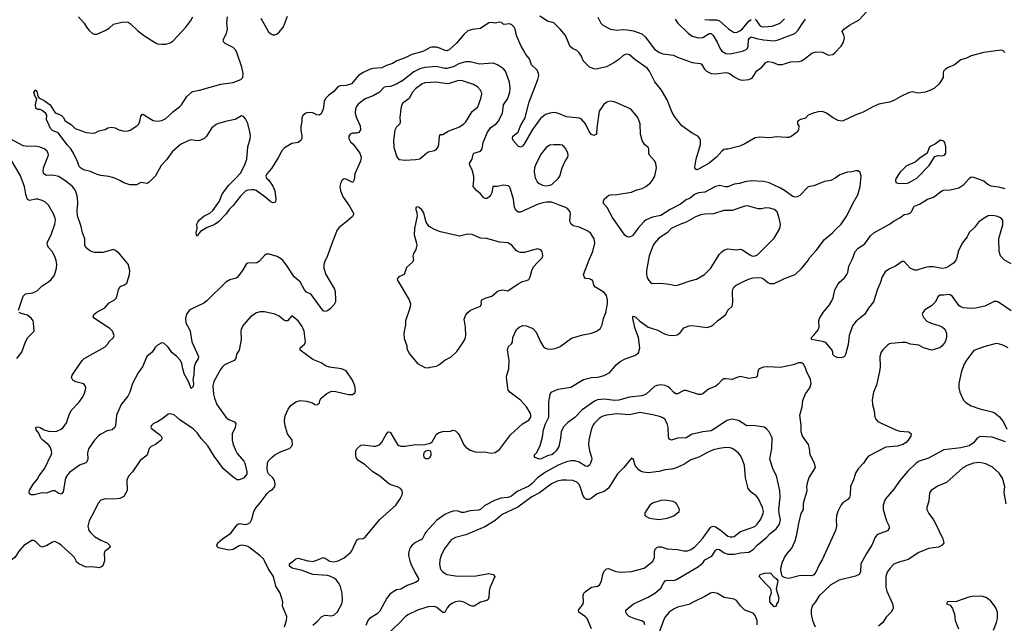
# Model space of a CAD drawing. Header units: inches. Extents: x 1834610 to 2027685, y 642842 to 774116.
# Tile 444 of 632: x 1936136 to 1945525, y 729404 to 735162. Entities that reach past the tile are written whole.
import ezdxf

# ---------------------------------------------------------------- set-up
doc = ezdxf.new("R2010")
doc.units = ezdxf.units.IN
doc.header["$MEASUREMENT"] = 0
for name, color, linetype in [('B9732', 7, 'Continuous'), ('B9733', 7, 'Continuous'), ('B9742', 7, 'Continuous'), ('B9743', 7, 'Continuous')]:
    doc.layers.add(name, color=color, linetype=linetype)

msp = doc.modelspace()

# ---------------------------------------------------------------- linework, layer by layer
at = {"layer": 'B9732', "color": 5}
for points, elevation in [([(1936943.4, 730000), (1936942.4, 729990), (1936928.2, 729951.8), (1936916.5, 729943.5), (1936890, 729934), (1936830, 729942), (1936770, 729939.6), (1936699.5, 729970), (1936678, 729990), (1936672.8, 730000)], 480), ([(1938661.6, 729370), (1938680.7, 729430), (1938682, 729470), (1938646.6, 729550), (1938642.7, 729570), (1938645.2, 729610), (1938619.5, 729690), (1938578.5, 729758.5), (1938554.5, 729850), (1938506.1, 729926.1), (1938469.3, 730000)], 480), ([(1938930, 729387.3), (1938976, 729424), (1939016.9, 729470), (1939050, 729482.2), (1939110, 729476.2), (1939130, 729480.2), (1939167.5, 729512.5), (1939206.6, 729590), (1939214, 729626), (1939210.6, 729690.6), (1939194.1, 729754.1), (1939181.4, 729781.4), (1939155.8, 729815.8), (1939133, 729833), (1939092.8, 729852.8), (1939070, 729859.4), (1938930, 729870.7), (1938830, 729908.6), (1938746, 729926), (1938734, 729930), (1938709.2, 729950), (1938709.2, 729970), (1938747.7, 730000)], 460), ([(1938883.7, 730000), (1938890, 729998.4), (1938930, 729994.4), (1938951.3, 730000)], 460), ([(1939087.1, 730000), (1939090, 729998), (1939130, 729989.1), (1939170, 729998.3), (1939173.5, 730000)], 460), ([(1939857.3, 730000), (1939865.5, 729970), (1939905.8, 729885.8), (1939939.1, 729830), (1939936.3, 729810), (1939910, 729791.8), (1939830, 729763.5), (1939771, 729730), (1939730, 729724.5), (1939670, 729683.6), (1939635.8, 729644.2), (1939570, 729518.7), (1939544.8, 729495.2), (1939470.4, 729450), (1939455.3, 729430), (1939436, 729384)], 460), ([(1940000, 729550.4), (1939930, 729529.8), (1939836.1, 729483.9), (1939810, 729466.6), (1939754.2, 729405.8), (1939650, 729306.6)], 480)]:
    msp.add_lwpolyline(points, dxfattribs=dict(at, elevation=elevation))
at = {"layer": 'B9733', "color": 5}
for points, elevation in [([(1940000, 734869.1), (1939981, 734859), (1939876.4, 734830), (1939810, 734799.3), (1939730.6, 734770), (1939690, 734744.4), (1939634.6, 734725.4), (1939590, 734703.9), (1939503.7, 734696.3), (1939470, 734688.3), (1939410, 734659.7), (1939365.5, 734630), (1939300.7, 734550), (1939250, 734535.4), (1939190.3, 734529.7), (1939170, 734520.7), (1939130, 734478.4), (1939080.8, 734439.2), (1939052.7, 734410), (1939039.3, 734380.7), (1939028.1, 734308.1), (1939010, 734263.7), (1938990, 734251.8), (1938970, 734254), (1938930, 734273.6), (1938890, 734278), (1938862.8, 734270), (1938837.3, 734250), (1938826, 734230), (1938826, 734190), (1938816.9, 734143.1), (1938816, 734110), (1938826, 734050), (1938826, 734030), (1938818, 734010), (1938790, 733989), (1938730, 733981.2), (1938660.2, 733939.8), (1938635.3, 733910), (1938604.9, 733850), (1938537.7, 733742.3), (1938493.4, 733690), (1938484, 733670), (1938490.5, 733650.5), (1938510, 733630.8), (1938550, 733574.8), (1938568.4, 733530), (1938577.3, 733450), (1938575.3, 733424.7), (1938570, 733418), (1938550, 733415.1), (1938530, 733424.7), (1938473.1, 733473.1), (1938390, 733532.6), (1938370, 733539.3), (1938350, 733538.9), (1938310, 733535.3), (1938291.2, 733528.8), (1938241.7, 733478.3), (1938171.7, 733390), (1938132.6, 733350), (1938106, 733310), (1938030, 733232.8), (1937990, 733203.5), (1937922, 733178), (1937859.1, 733140.9), (1937839.8, 733120.2), (1937830, 733098), (1937822, 733110), (1937819, 733130), (1937827.3, 733170), (1937826.3, 733210), (1937834.5, 733230), (1937850, 733252.2), (1937890, 733288), (1937950, 733317.1), (1937978, 733342), (1938040.4, 733430), (1938063.2, 733490), (1938088, 733530), (1938130, 733584), (1938194.6, 733645.4), (1938240.6, 733699.4), (1938283.6, 733776.4), (1938300.3, 733830), (1938309.8, 733950), (1938334.1, 734025.9), (1938335.3, 734050), (1938330.6, 734090.6), (1938310, 734173.2), (1938290, 734216), (1938270, 734238), (1938250, 734243.7), (1938190.1, 734209.9), (1938110, 734194.1), (1938030, 734171.8), (1938010, 734162.3), (1937969.2, 734130), (1937917.8, 734050), (1937890, 734025.6), (1937850, 734009.8), (1937830, 734007.4), (1937770, 734015.5), (1937750, 734009.8), (1937670, 733969.9), (1937590, 733901.4), (1937535.5, 733824.5), (1937485, 733770), (1937430, 733671.3), (1937370, 733611.8), (1937350, 733600.7), (1937290, 733609.2), (1937250, 733586.6), (1937187.2, 733587.2), (1937130, 733605.2), (1937089.4, 733629.4), (1937032.1, 733652.1), (1936986, 733666), (1936910, 733676.5), (1936874, 733686), (1936810, 733714), (1936745.2, 733730), (1936714, 733750), (1936702.7, 733762.7), (1936686.6, 733810), (1936649.6, 733890), (1936624.5, 733930), (1936590, 733963.7), (1936501.7, 734081.7), (1936450, 734103.9), (1936430, 734125.1), (1936390, 734209), (1936393.2, 734250), (1936386.3, 734266.3), (1936350, 734297.2), (1936330, 734306), (1936306.6, 734306.6), (1936290, 734318), (1936286.6, 734350), (1936298, 734410), (1936284, 734430), (1936270, 734472), (1936290, 734491.3), (1936301, 734470), (1936304.7, 734444.7), (1936316.9, 734416.9), (1936370.5, 734390.5), (1936424.7, 734350), (1936473.7, 734273.7), (1936530, 734250.4), (1936550, 734230.5), (1936570, 734197.3), (1936630, 734159.5), (1936665.3, 734125.2), (1936770, 734086), (1936830, 734079.3), (1936856.2, 734083.8), (1936890, 734100.7), (1936950, 734115.5), (1936975.3, 734130), (1937010, 734136.4), (1937044.7, 734130), (1937075.6, 734115.6), (1937130, 734099.5), (1937170, 734101.7), (1937190, 734108.9), (1937251.5, 734148.5), (1937270.8, 734169.2), (1937281.1, 734190), (1937290, 734242), (1937302, 734258), (1937310, 734261), (1937410, 734201.7), (1937450, 734193.6), (1937490, 734199.2), (1937530, 734219.1), (1937565.7, 734250), (1937595.9, 734284.1), (1937660.4, 734330), (1937678.4, 734350), (1937729.3, 734430.7), (1937782.3, 734477.7), (1937850, 734488.9), (1938052.3, 734547.7), (1938170, 734562.7), (1938244.5, 734590), (1938263.5, 734610), (1938267.2, 734650), (1938253.1, 734710), (1938207.2, 734850), (1938190, 734878), (1938170, 734896.3), (1938095.6, 734935.6), (1938079.5, 734950), (1938078, 734958), (1938076.2, 734970), (1938108.4, 735030), (1938116.4, 735070), (1938110.8, 735130), (1938118.8, 735190)], 440), ([(1936696.3, 735190), (1936750.6, 735130), (1936773.4, 735090), (1936798.3, 735058.3), (1936830, 735030.7), (1936850, 735024), (1936870, 735024.9), (1936950, 735058), (1936990, 735082.4), (1937030, 735118), (1937110, 735137.1), (1937150, 735140.4), (1937170, 735137.6), (1937190, 735126.4), (1937258, 735058), (1937315.1, 735015.1), (1937430, 734940.5), (1937450, 734933), (1937490, 734927.7), (1937530, 734927.3), (1937570, 734940.7), (1937599.7, 734960.3), (1937719.7, 735090), (1937767, 735153), (1937788.2, 735190)], 460), ([(1938435.4, 735175.4), (1938506.9, 735046.9), (1938530, 735026.8), (1938550, 735018.8), (1938570, 735018.8), (1938590, 735027.3), (1938610, 735044), (1938650, 735093.4), (1938690, 735194.8)], 440), ([(1940000, 734705.1), (1939990, 734704.1), (1939950, 734694.1), (1939894.6, 734665.4), (1939790, 734581.1), (1939730, 734547.7), (1939688.7, 734531.3), (1939670, 734524.8), (1939630, 734522.6), (1939610, 734516.9), (1939566.4, 734470), (1939506, 734434), (1939430, 734407.3), (1939364.6, 734355.4), (1939347.2, 734332.8), (1939338.6, 734310), (1939335.5, 734270), (1939347.1, 734227.1), (1939383.1, 734150), (1939385.5, 734110), (1939370, 734085.2), (1939350, 734079.3), (1939310, 734078), (1939286.8, 734070), (1939274.8, 734050), (1939274, 734030), (1939290, 733996), (1939314.2, 733974.2), (1939378.4, 733890), (1939390.4, 733850), (1939387.1, 733812.9), (1939330.6, 733690), (1939324.5, 733635.5), (1939312, 733610), (1939250, 733642), (1939230, 733643.7), (1939210.8, 733630), (1939199.1, 733610), (1939188.2, 733570), (1939193.4, 733530), (1939221.6, 733470), (1939281.8, 733381.8), (1939322, 733310), (1939310, 733286), (1939259.9, 733240.1), (1939181.6, 733178.4), (1939163.8, 733156.2), (1939117.5, 733042.5), (1939065.8, 732894.2), (1939050.7, 732870), (1939034.8, 732830), (1939036, 732790), (1939056.3, 732730), (1939139.1, 732590), (1939144.9, 732570), (1939148.3, 732488.3), (1939146.7, 732470), (1939135.1, 732444.9), (1939097.5, 732402.5), (1939070, 732383.5), (1939050, 732377.4), (1939030, 732384.7), (1938917.3, 732537.3), (1938907, 732547), (1938870, 732563.5), (1938850, 732585.7), (1938810, 732659.7), (1938753.3, 732710), (1938687.2, 732810), (1938641.7, 732870), (1938590, 732903.5), (1938513.7, 732926.3), (1938490, 732926), (1938470, 732913.2), (1938420.9, 732859.1), (1938397.6, 732842.4), (1938310, 732838), (1938296, 732830), (1938260.5, 732770), (1938210, 732703.7), (1938190, 732691.8), (1938138.6, 732681.5), (1938101.4, 732658.6), (1937920.4, 732479.6), (1937890, 732457.4), (1937770, 732402), (1937752.1, 732387.9), (1937727.7, 732352.3), (1937717.6, 732310), (1937720.4, 732270), (1937753, 732213), (1937761.3, 732190), (1937777, 732090), (1937841.7, 731950), (1937838.9, 731930), (1937811.5, 731890), (1937799.1, 731850), (1937796, 731770), (1937788, 731730), (1937793.7, 731690), (1937790, 731662), (1937770, 731644), (1937746.3, 731710), (1937705, 731785), (1937690.9, 731830), (1937682.5, 731882.5), (1937670.6, 731910.6), (1937630.7, 731950.7), (1937590, 731982.4), (1937550, 732038.7), (1937510, 732075.6), (1937490, 732080.7), (1937450, 732056.9), (1937424.4, 732030), (1937399.1, 731990), (1937348.4, 731950), (1937307.7, 731850), (1937266.5, 731793.5), (1937210.4, 731690), (1937186.3, 731610), (1937167.8, 731570), (1937103.1, 731490), (1937060.3, 731390), (1937050.5, 731290), (1937042.8, 731270), (1937018, 731250), (1936970, 731238.7), (1936910, 731207.6), (1936888.1, 731191.9), (1936848.2, 731151.8), (1936791.5, 731068.5), (1936781.3, 731030), (1936784, 730970), (1936775.9, 730944.1), (1936766.8, 730933.2), (1936706.9, 730913.1), (1936610, 730842.7), (1936590, 730821.2), (1936572.7, 730787.3), (1936550, 730658), (1936530, 730635.3), (1936510, 730641.2), (1936470, 730666), (1936450, 730666.6), (1936390, 730645.1), (1936350, 730647), (1936274, 730630), (1936246, 730630), (1936230, 730638), (1936226.6, 730650), (1936229.6, 730670), (1936265.1, 730730), (1936303.1, 730776.9), (1936322, 730810), (1936376.2, 730883.8), (1936435.6, 731010), (1936440.8, 731030), (1936440.3, 731050), (1936426.8, 731086.8), (1936408.4, 731108.4), (1936355.1, 731150), (1936338, 731170), (1936317.7, 731217.7), (1936293.2, 731250), (1936289, 731270), (1936310, 731278), (1936330, 731272.4), (1936370.3, 731250.3), (1936410, 731237.6), (1936450, 731232.2), (1936490, 731236.4), (1936530, 731254.4), (1936551.5, 731270), (1936583.3, 731316.7), (1936606.3, 731393.7), (1936625.7, 731434.3), (1936699.6, 731510), (1936730, 731553.4), (1936751, 731590), (1936763.6, 731630), (1936766.6, 731650), (1936761.2, 731670), (1936746.6, 731686.6), (1936670, 731707.3), (1936643.9, 731723.9), (1936629.6, 731749.6), (1936637, 731770), (1936729.8, 731910), (1936748.9, 731930), (1936950, 732042.4), (1936975.1, 732070), (1936988.1, 732091.9), (1937029.2, 732130), (1937036, 732150), (1937019.3, 732190), (1936995.8, 732215.8), (1936849.2, 732310), (1936836, 732330), (1936842.7, 732350), (1936870, 732372.4), (1936947.5, 732412.5), (1936990, 732459.3), (1937039, 732490), (1937054.5, 732505.5), (1937066, 732530), (1937076.5, 732583.5), (1937090, 732612), (1937099, 732621), (1937130, 732630.8), (1937156, 732650), (1937181.2, 732730), (1937185.2, 732770), (1937169, 732830), (1937090, 732925.2), (1937050, 732959.3), (1937029.3, 732969.3), (1936930, 732940.5), (1936850, 732940.5), (1936826.5, 732946.5), (1936800.1, 732960.1), (1936766, 732990), (1936756, 733010), (1936757, 733070), (1936734.5, 733130), (1936722.9, 733190), (1936688.2, 733290), (1936682.8, 733342.8), (1936691.1, 733410), (1936686.5, 733466.5), (1936674.7, 733514.7), (1936661.6, 733541.6), (1936634.6, 733574.6), (1936579.7, 733619.7), (1936510, 733665.4), (1936450, 733679.8), (1936390, 733676.3), (1936364.5, 733690), (1936358.7, 733710), (1936364, 733750), (1936409.6, 733870), (1936407.3, 733890), (1936394, 733910), (1936370, 733931.3), (1936330, 733946), (1936286.2, 733953.8), (1936210, 733951.3), (1936170, 733959.7), (1936010, 734043.1)], 460), ([(1940000, 734558.1), (1939970, 734546.2), (1939910, 734501.4), (1939880.7, 734470), (1939850, 734409.6), (1939790, 734364.5), (1939777.5, 734342.5), (1939770.4, 734310.4), (1939761.8, 734230), (1939764.9, 734190), (1939760.3, 734170), (1939725.2, 734134.8), (1939713, 734107), (1939699.7, 734010), (1939702.7, 733942.7), (1939733.4, 733853.4), (1939750, 733828.4), (1939810, 733823), (1939910, 733828), (1939950, 733835.5), (1940000, 733877.3)], 480), ([(1936125.7, 732390), (1936170, 732525.5), (1936190, 732547), (1936262.2, 732557.8), (1936303.7, 732576.3), (1936350, 732623.8), (1936410, 732660.4), (1936436.8, 732683.2), (1936463.1, 732716.9), (1936474.4, 732745.6), (1936487.3, 732792.7), (1936489, 732830), (1936483.8, 732863.8), (1936470, 732903.7), (1936446.3, 732950), (1936409.7, 732990), (1936400.4, 733010), (1936398, 733030), (1936402.4, 733050), (1936435, 733110), (1936470.7, 733210), (1936475.9, 733250), (1936473.3, 733270), (1936456.8, 733310), (1936411.2, 733391.2), (1936380.9, 733420.9), (1936350, 733437.2), (1936310, 733448.7), (1936290, 733450.8), (1936230, 733437.3), (1936210, 733448), (1936193.2, 733493.2), (1936181.8, 733570), (1936139.7, 733679.7), (1936058.4, 733818.4)], 480), ([(1940000, 733278.5), (1939990, 733318), (1939970, 733348), (1939946, 733370), (1939930, 733375.3), (1939914, 733370), (1939912, 733350), (1939923.5, 733323.5), (1939927.3, 733290), (1939901, 733170), (1939898.8, 733110), (1939920.7, 733030), (1939922, 733010), (1939913, 732970), (1939890.4, 732930), (1939886, 732906), (1939890.5, 732870), (1939880.7, 732850), (1939823.6, 732796.4), (1939801, 732730), (1939750.7, 732709.3), (1939736, 732690), (1939741, 732670), (1939850, 732490.8), (1939863.1, 732450), (1939855.8, 732410), (1939816.3, 732290), (1939814.8, 732250), (1939797.3, 732170), (1939801.1, 732121.1), (1939826.8, 732050), (1939827.3, 732030), (1939834, 732010), (1939854.2, 731974.2), (1939930, 731880.7), (1940000, 731845.1)], 480), ([(1936109.2, 731930), (1936155.6, 731990), (1936191.1, 732088.9), (1936213.6, 732130), (1936272.7, 732190), (1936267.6, 732270), (1936262.9, 732290), (1936249.6, 732310), (1936210, 732342), (1936150, 732358.7), (1936129.7, 732370)], 480), ([(1938469.3, 730000), (1938459.5, 730019.5), (1938430, 730048.6), (1938330, 730122.4), (1938310, 730136.3), (1938290, 730143), (1938250, 730148), (1938230, 730142.4), (1938171.3, 730108.7), (1938130, 730101.1), (1938030, 730124.5), (1938021.2, 730130), (1938016, 730150), (1938026.6, 730170), (1938069.3, 730210), (1938150, 730262.4), (1938210, 730342.4), (1938230, 730354.9), (1938292.2, 730347.8), (1938310, 730352.4), (1938333.2, 730366.8), (1938350, 730396), (1938369.7, 730470), (1938390, 730507.7), (1938430, 730553.4), (1938496.6, 730643.4), (1938517.2, 730662.8), (1938550, 730682.8), (1938569, 730710), (1938573.2, 730730), (1938564.7, 730764.7), (1938548.7, 730790), (1938509.3, 730829.3), (1938503.2, 730843.2), (1938496.5, 730876.5), (1938498, 730930), (1938504.5, 730950), (1938542.7, 730990), (1938570, 731010.4), (1938630, 731043), (1938709.3, 731070.7), (1938728.7, 731090), (1938738, 731110), (1938735.3, 731150), (1938689.7, 731209.7), (1938667.6, 731287.6), (1938661.8, 731330), (1938664.1, 731370), (1938670.7, 731390), (1938694.9, 731445.1), (1938720, 731480), (1938770, 731517.7), (1938810, 731527.7), (1938870, 731524.2), (1938926.9, 731506.9), (1938950, 731490.6), (1938970, 731488.5), (1938990, 731500.7), (1938996.2, 731510), (1938999.3, 731530), (1939010, 731551), (1939064.7, 731595.3), (1939110, 731618), (1939150, 731616), (1939270, 731586.8), (1939310, 731586.8), (1939330, 731601), (1939339.1, 731620.9), (1939332.8, 731670), (1939310, 731724), (1939250, 731813.2), (1939206, 731830), (1939090, 731846), (1939057.2, 731857.2), (1939010, 731887.3), (1938930, 731920.7), (1938809.2, 732010), (1938809.2, 732030), (1938850, 732068), (1938861.6, 732090), (1938849.3, 732190), (1938830, 732234), (1938790, 732289), (1938730, 732335.3), (1938690, 732289), (1938670, 732289.2), (1938650, 732297.2), (1938610, 732332.3), (1938570, 732354), (1938470, 732375.1), (1938430, 732376), (1938395.2, 732364.8), (1938338.8, 732330), (1938268.6, 732251.4), (1938247.7, 732210), (1938244.9, 732190), (1938248.5, 732110), (1938233.3, 732026.7), (1938228.2, 732010), (1938203.8, 731970), (1938198, 731930), (1938180.7, 731910), (1938110, 731880.4), (1938090.2, 731869.8), (1938070, 731851.5), (1938050, 731824.5), (1937985.7, 731710), (1937978, 731670), (1937984.9, 731590), (1937992.9, 731550), (1938016, 731490), (1938100.4, 731370), (1938130, 731348.8), (1938184.7, 731324.7), (1938195.5, 731310), (1938190.3, 731270), (1938162.4, 731210), (1938160.3, 731150), (1938170.4, 731109.6), (1938195.3, 731050), (1938210, 731024.9), (1938274.4, 730950), (1938283.1, 730930), (1938302.4, 730850), (1938300.4, 730830), (1938290.5, 730810), (1938270.2, 730789.8), (1938230, 730771.1), (1938210, 730773.5), (1938170, 730799.2), (1938077.9, 730877.9), (1937990, 730998.5), (1937930, 731097.7), (1937865.5, 731165.5), (1937830, 731218.3), (1937790, 731260.4), (1937663.3, 731343.3), (1937610, 731392.7), (1937570, 731402.7), (1937550, 731397.2), (1937502, 731358), (1937450, 731326), (1937412, 731310), (1937391.3, 731290), (1937386.8, 731270), (1937390, 731264.7), (1937470, 731204), (1937484, 731190), (1937493.4, 731170), (1937484.9, 731150), (1937430.4, 731110), (1937390, 731089.7), (1937370.3, 731070), (1937351.8, 731008.2), (1937284.7, 730955.3), (1937212, 730850), (1937171.6, 730808.4), (1937158, 730770), (1937160.3, 730670), (1937130, 730612.4), (1937090, 730592.8), (1937029.2, 730589.2), (1936950, 730592.1), (1936910, 730579.6), (1936883.1, 730550), (1936847, 730470), (1936798.7, 730381.3), (1936784.2, 730330), (1936795.9, 730290), (1936810.2, 730270), (1936850, 730232.9), (1936910, 730197.3), (1936970.7, 730170), (1936993.4, 730150), (1936997.3, 730130), (1936994.2, 730125.8), (1936946, 730090), (1936940.4, 730070), (1936944.9, 730015.1), (1936943.4, 730000)], 480), ([(1939173.5, 730000), (1939230, 730027.7), (1939290, 730079.5), (1939303.6, 730096.4), (1939350, 730200.4), (1939370, 730208.8), (1939410, 730211.7), (1939430, 730225.3), (1939570, 730395), (1939722.7, 730530), (1939763.5, 730590), (1939782, 730630), (1939786.3, 730650), (1939784.2, 730670), (1939767.6, 730690), (1939743.4, 730703.4), (1939670, 730728.2), (1939650, 730739.3), (1939570, 730807.6), (1939502, 730850), (1939430, 730915.4), (1939360.8, 730960.8), (1939345, 730985), (1939339.8, 731010), (1939342.4, 731050), (1939353.7, 731070), (1939390, 731101.7), (1939410, 731106), (1939510, 731093.4), (1939530, 731093.7), (1939557, 731103), (1939570, 731110.4), (1939590, 731132.7), (1939630, 731204), (1939650, 731231), (1939670, 731226), (1939737.3, 731110), (1939750, 731100.5), (1939770, 731094.9), (1939810, 731092.2), (1939910, 731108.8), (1939974.7, 731105.3), (1940000, 731110.9)], 460), ([(1940000, 731038.4), (1939990.5, 731030), (1939985, 731010), (1939990, 730988), (1940000, 730981.9)], 460), ([(1940000, 730255.8), (1939973.1, 730206.9), (1939910, 730175.1), (1939879.5, 730150), (1939862.6, 730130), (1939853.4, 730110), (1939843.1, 730070), (1939843.6, 730050), (1939857.3, 730000)], 460), ([(1936672.8, 730000), (1936657.2, 730030), (1936639.2, 730050), (1936530, 730149.7), (1936510, 730164.2), (1936470, 730182.7), (1936450, 730177.2), (1936394, 730146), (1936350, 730131.6), (1936330, 730139.5), (1936290, 730182), (1936270, 730192.3), (1936250, 730192.3), (1936174.8, 730145.2), (1936130, 730094.7), (1936087.8, 730030), (1936044.7, 730000)], 480), ([(1938747.7, 730000), (1938770, 730017.3), (1938790, 730024), (1938883.7, 730000)], 460), ([(1938951.3, 730000), (1938970, 730004.9), (1939030, 730033), (1939050, 730026), (1939087.1, 730000)], 460)]:
    msp.add_lwpolyline(points, dxfattribs=dict(at, elevation=elevation))
at = {"layer": 'B9742', "color": 5}
for points, elevation in [([(1940141.7, 730000), (1940138.5, 729970), (1940145.2, 729930), (1940154, 729910), (1940173.1, 729890), (1940210, 729870.2), (1940290, 729857.5), (1940370, 729853.6), (1940490, 729857.1), (1940610, 729878.7), (1940651.3, 729870), (1940667.3, 729850), (1940617.4, 729742.6), (1940611.3, 729710), (1940610, 729648.7), (1940602, 729630), (1940590, 729621.6), (1940530, 729604.7), (1940470, 729567.4), (1940450, 729566.6), (1940430, 729572.8), (1940370, 729606.8), (1940350, 729612.8), (1940330, 729615.1), (1940290, 729608.7), (1940263, 729597), (1940230, 729572.4), (1940212.8, 729550), (1940190, 729507), (1940170, 729506.6), (1940114.1, 729554.1), (1940090, 729563.1), (1940030, 729559.3), (1940000, 729550.4)], 480), ([(1941587.9, 729350), (1941548.1, 729448.1), (1941530, 729466.4), (1941467.6, 729510), (1941464.7, 729530), (1941494.2, 729565.8), (1941507.6, 729590), (1941512.1, 729610), (1941508.4, 729670), (1941515.6, 729690), (1941532.2, 729707.8), (1941590, 729748.5), (1941650, 729759.3), (1941667, 729773), (1941682.6, 729810), (1941696.3, 729870), (1941710, 729900.7), (1941730, 729924), (1941750, 729925.5), (1941819.3, 729899.3), (1941870, 729891.6), (1941970, 729899.1), (1942090, 729928.8), (1942168, 729990), (1942175.7, 730000)], 480), ([(1942096.2, 729390), (1942090, 729412.7), (1942067.9, 729427.9), (1942010, 729444.2), (1941948.7, 729470), (1941924, 729490), (1941915.3, 729510), (1941915.3, 729530), (1941989, 729590), (1942130, 729651.5), (1942193.6, 729690), (1942250, 729740.4), (1942273.6, 729786.4), (1942291.3, 729808.7), (1942310, 729814), (1942370, 729811.5), (1942399.1, 729820.9), (1942610, 729946.8), (1942654.7, 729985.3), (1942663.7, 730000)], 460), ([(1943782.4, 730000), (1943759.1, 729960.9), (1943728.4, 729890), (1943710, 729865.7), (1943690, 729856.5), (1943581.1, 729858.9), (1943470, 729829.7), (1943436.2, 729836.2), (1943411.2, 729851.2), (1943404.2, 729864.2), (1943393.6, 729910), (1943395.6, 729930), (1943411.1, 729990), (1943415.4, 730000)], 440), ([(1944172.5, 730000), (1944156.3, 729970), (1944152.4, 729890), (1944142, 729870), (1944106.5, 729853.5), (1943950, 729816.4), (1943870.4, 729770), (1943757.3, 729662.7), (1943725.5, 729610), (1943694.4, 729570), (1943683.1, 729530), (1943683.7, 729490), (1943694.9, 729430), (1943720.3, 729370)], 460), ([(1944566.3, 730000), (1944530, 729989.7), (1944473, 729967), (1944433, 729927), (1944408.7, 729890), (1944394.6, 729850), (1944394, 729750), (1944403.5, 729710), (1944458, 729590), (1944464.1, 729555.9), (1944460.7, 729539.3), (1944444.9, 729510), (1944397.6, 729462.4), (1944366, 729410), (1944324.9, 729375.1)], 480), ([(1943169.8, 729390), (1943167.1, 729430), (1943150, 729477), (1943130, 729499.6), (1943049.7, 729529.7), (1943009.6, 729570), (1942970, 729621.2), (1942950, 729635.1), (1942854, 729650), (1942790, 729688.2), (1942750, 729697.3), (1942722.4, 729690), (1942663.3, 729656.7), (1942570, 729613.2), (1942517.9, 729582.1), (1942410, 729556.4), (1942377.3, 729542.7), (1942330.1, 729509.9), (1942293.8, 729470), (1942278.6, 729441.4), (1942230, 729308.4)], 460), ([(1945423.3, 729336.7), (1945451.3, 729410), (1945459.7, 729450), (1945459.7, 729510), (1945443.1, 729550), (1945422.2, 729582.2), (1945395.9, 729615.9), (1945374.4, 729634.4), (1945350, 729649.8), (1945310, 729661), (1945219.9, 729660.1), (1945186.9, 729653.1), (1945070, 729612), (1944982, 729610), (1944974, 729590), (1945010, 729578), (1945030, 729544.7), (1945050.3, 729490.3), (1945056.9, 729430), (1945087.6, 729350)], 520)]:
    msp.add_lwpolyline(points, dxfattribs=dict(at, elevation=elevation))
at = {"layer": 'B9742', "color": 5, "elevation": 440}
msp.add_lwpolyline([(1943330, 729562), (1943290, 729609), (1943288.5, 729651.5), (1943306, 729690), (1943302, 729722), (1943295.1, 729735.1), (1943250, 729779), (1943188, 729850), (1943198, 729870), (1943237.5, 729882.5), (1943286.4, 729886.4), (1943298.8, 729878.8), (1943330, 729844), (1943351, 729830), (1943366, 729810), (1943350.4, 729730), (1943374, 729646), (1943370, 729608), (1943351.3, 729588.7), (1943350, 729568)], close=True, dxfattribs=at)
at = {"layer": 'B9743', "color": 5}
for points, elevation in [([(1941650, 735184.7), (1941678.4, 735130), (1941696.4, 735110), (1941770, 735072.5), (1941830, 735060.9), (1941890, 735067.7), (1941930, 735066.5), (1941990, 735055.5), (1942070, 735027.2), (1942099.7, 734999.7), (1942190, 734881.8), (1942230, 734851.1), (1942270, 734837.8), (1942370, 734823.6), (1942410, 734804.9), (1942550, 734754.7), (1942624.5, 734744.5), (1942636.3, 734736.3), (1942666.7, 734690), (1942686, 734670), (1942730, 734647.6), (1942770, 734644), (1942870, 734657.6), (1942890, 734656.3), (1942910, 734646.8), (1942950, 734615.6), (1942998, 734590), (1943030, 734584.6), (1943090, 734592.3), (1943110, 734599.6), (1943122.6, 734610), (1943166.3, 734673.6), (1943213.6, 734710), (1943250, 734754.9), (1943270, 734763.1), (1943310, 734755.8), (1943370, 734733.4), (1943406.6, 734733.4), (1943490, 734760.2), (1943570, 734764), (1943590, 734770.2), (1943616.2, 734783.8), (1943690, 734841.3), (1943730, 734854.9), (1943790, 734850.8), (1943850, 734823.8), (1943890, 734830.6), (1943910, 734844.9), (1943970, 734908.4), (1943992.5, 734947.5), (1943999.7, 734990), (1943994.6, 735014.6), (1943979.3, 735050), (1943994, 735070), (1944049.8, 735110.2), (1944140.5, 735159.5), (1944210, 735238.4)], 420), ([(1943415.4, 730000), (1943428.3, 730030), (1943453.5, 730070), (1943498.1, 730121.9), (1943530.6, 730189.4), (1943547.9, 730252.1), (1943565.7, 730354.3), (1943589, 730450), (1943610.7, 730490), (1943609, 730550), (1943644.5, 730670), (1943643, 730710), (1943654.5, 730765.5), (1943665.2, 730794.8), (1943724.7, 730890), (1943716.3, 730930), (1943674.7, 731010), (1943668.7, 731070), (1943656.8, 731110), (1943599.8, 731190), (1943587.9, 731230), (1943586.8, 731290), (1943575.3, 731390), (1943595.9, 731470), (1943602.9, 731530), (1943628.6, 731591.4), (1943672, 731650), (1943682, 731690), (1943676.2, 731730), (1943639.3, 731810), (1943630, 731841.2), (1943610, 731877.2), (1943590, 731889.3), (1943562, 731890), (1943510.3, 731869.7), (1943390, 731842.7), (1943268.6, 731851.4), (1943230, 731847.3), (1943187.3, 731830), (1943173.4, 731810), (1943170.6, 731769.4), (1943164.5, 731755.5), (1943151.9, 731748.1), (1943090, 731739.7), (1943010, 731757.3), (1942974.8, 731750), (1942930, 731730.9), (1942870, 731737.4), (1942850, 731735.5), (1942830, 731724.2), (1942796.5, 731683.5), (1942774.5, 731665.5), (1942703.1, 731636.9), (1942650, 731591.2), (1942630, 731585.1), (1942610, 731585.4), (1942490, 731624.8), (1942470, 731625.1), (1942410, 731593.6), (1942390, 731593.6), (1942370, 731607.6), (1942341.6, 731641.6), (1942318.9, 731658.9), (1942290, 731671.6), (1942250, 731678), (1942210, 731672.3), (1942190, 731662), (1942110, 731590.6), (1942070, 731573.1), (1941950, 731561.6), (1941850, 731533.9), (1941810, 731528), (1941710, 731541.8), (1941645, 731535), (1941618.5, 731521.5), (1941499.2, 731440.8), (1941430, 731368.3), (1941361.7, 731318.3), (1941321.1, 731278.9), (1941298.9, 731230), (1941291.7, 731168.3), (1941275.5, 731090), (1941250.3, 731050), (1941230, 731027.1), (1941210, 731011.6), (1941176.7, 731003.3), (1941110, 730973.2), (1941090, 730969.3), (1941046, 730990), (1941044, 731010), (1941066.2, 731033.8), (1941100.1, 731099.9), (1941120.5, 731179.5), (1941129.8, 731250), (1941150, 731307.3), (1941180.5, 731370), (1941183.1, 731516.9), (1941192.9, 731587.1), (1941204, 731610), (1941270, 731637), (1941390, 731656.5), (1941513.2, 731730), (1941588.7, 731748.7), (1941648.4, 731751.6), (1941710, 731766.3), (1941763.3, 731796.7), (1941823.6, 731870), (1941860.3, 731899.7), (1941910, 731927.6), (1942002.8, 731957.2), (1942036.1, 731983.9), (1942048.6, 732030), (1942036.8, 732130), (1942006.1, 732213.9), (1941983.7, 732310), (1941982, 732330), (1941986, 732334), (1942010, 732322.8), (1942044.9, 732290), (1942129.2, 732229.2), (1942210, 732202.4), (1942290, 732163.2), (1942330, 732151.7), (1942371.4, 732148.6), (1942404.7, 732155.3), (1942429.6, 732170.4), (1942470, 732221), (1942518.9, 732241.1), (1942550, 732244.4), (1942690, 732224.9), (1942730, 732238), (1942750, 732250.5), (1942790, 732290.5), (1942869.3, 732350), (1942888.5, 732391.5), (1942930.8, 732429.2), (1942937, 732463), (1942933.8, 732566.2), (1942937, 732590), (1942946, 732610), (1942969.3, 732630), (1943050, 732672), (1943096, 732690), (1943130, 732699.3), (1943170, 732703.5), (1943210, 732699.3), (1943230.1, 732690.1), (1943270, 732655.3), (1943290, 732644.2), (1943330, 732643.8), (1943430, 732694), (1943529.3, 732730.7), (1943591.9, 732788.1), (1943650, 732862.8), (1943666, 732890), (1943730, 732960.4), (1943810, 733064.9), (1943887.8, 733130), (1943917, 733163), (1943970, 733210.4), (1944023.5, 733290), (1944079.7, 733410), (1944127.8, 733490), (1944149.6, 733570), (1944160.7, 733670), (1944150, 733704), (1944130, 733721.2), (1944110, 733721.2), (1944070, 733709.3), (1944028.9, 733708.9), (1943956.7, 733683.3), (1943910.7, 733650), (1943870, 733628), (1943810, 733618.4), (1943710, 733577.6), (1943654, 733566), (1943576.5, 733483.5), (1943550, 733472), (1943530.5, 733469.5), (1943510, 733475.6), (1943430, 733534), (1943390, 733554.7), (1943284.1, 733604.1), (1943230, 733619.1), (1943110, 733625.6), (1943050, 733614.8), (1943000.4, 733599.6), (1942950, 733593.1), (1942890, 733567.8), (1942866.1, 733566.1), (1942810, 733578.9), (1942771, 733570), (1942670, 733517.8), (1942610, 733510.8), (1942570, 733495.1), (1942530, 733458.9), (1942490, 733442), (1942436.4, 733403.6), (1942337.8, 733350), (1942250, 733293.4), (1942170, 733276.8), (1942110, 733251.9), (1942090, 733237.3), (1942029.4, 733170.6), (1941978.7, 733101.3), (1941950, 733087.8), (1941930, 733092), (1941906.7, 733106.7), (1941790, 733273.6), (1941738, 733370), (1941704.5, 733410), (1941702, 733430), (1941709.7, 733450.3), (1941752.6, 733487.4), (1941770, 733492.2), (1941830, 733492.9), (1941950, 733512.4), (1941970, 733516.9), (1942020, 733540), (1942071.8, 733550), (1942106.3, 733570), (1942150, 733606), (1942169.8, 733630), (1942191.5, 733670), (1942207.2, 733750), (1942203.1, 733790), (1942192.6, 733812.6), (1942143, 733870), (1942136.3, 733890), (1942136.2, 733930), (1942130, 733944), (1942092.6, 733972.6), (1942073, 734010), (1942055.6, 734070), (1942054, 734170), (1942029.5, 734230), (1941970, 734300.9), (1941950, 734314.5), (1941814, 734374), (1941770, 734383.6), (1941740.7, 734379.3), (1941727.3, 734372.7), (1941704, 734350), (1941663, 734290), (1941639.3, 734130), (1941636, 734070), (1941610, 734057.2), (1941590, 734065.2), (1941570, 734089), (1941531.8, 734170), (1941490, 734216.2), (1941470, 734222.9), (1941350, 734234.5), (1941290, 734262), (1941252.9, 734272.9), (1941230, 734275.8), (1941190, 734271.1), (1941150, 734256.9), (1941100.8, 734219.2), (1941027, 734113), (1940942.4, 733970), (1940930, 733956.2), (1940910, 733945.6), (1940891.9, 733951.9), (1940842.7, 734010), (1940835.1, 734030), (1940839.3, 734050), (1940889.8, 734090.2), (1940912.2, 734150), (1940954.8, 734225.2), (1940990.8, 734370), (1941076.4, 734590), (1941086, 734630), (1941083.6, 734650), (1941070, 734679.3), (1941017, 734730), (1940996.3, 734790), (1940961, 734830), (1940938.4, 734878.4), (1940914.5, 734914.5), (1940874.5, 735010), (1940860.3, 735070), (1940850, 735091.1), (1940830, 735111.9), (1940810, 735121.5), (1940756, 735116), (1940741.5, 735121.5), (1940730, 735134), (1940710, 735139), (1940672.1, 735127.9), (1940630, 735134.5), (1940610, 735131.8), (1940530, 735077), (1940450, 735067.8), (1940410, 735055.1), (1940370, 735021.6), (1940302.3, 734937.7), (1940230, 734875.6), (1940210, 734866.2), (1940190, 734867.7), (1940148.1, 734888.1), (1940110, 734899.1), (1940070, 734900.6), (1940050, 734895.9), (1940000, 734869.1)], 440), ([(1945530, 734849.2), (1945510, 734869.2), (1945492.5, 734872.5), (1945330, 734849.3), (1945210, 734818.4), (1945164.8, 734795.2), (1945110, 734777.6), (1945050, 734732.3), (1944990, 734706), (1944964.7, 734690), (1944946, 734670), (1944941, 734650), (1944941, 734610), (1944904.7, 734550), (1944858, 734510), (1944814.6, 734485.4), (1944770, 734469.3), (1944730, 734462.7), (1944702, 734462), (1944650, 734474), (1944610, 734465.2), (1944538, 734430), (1944471.3, 734390), (1944430, 734375.1), (1944330, 734355.1), (1944270, 734329.5), (1944179.7, 734280.3), (1944110, 734254.8), (1943990, 734196.8), (1943970, 734194), (1943940.8, 734200.8), (1943887.8, 734227.8), (1943830, 734270.6), (1943790, 734285.6), (1943750, 734283.1), (1943702.8, 734270), (1943656, 734250), (1943630, 734222), (1943582, 734210), (1943552, 734190), (1943552, 734170), (1943564.7, 734150), (1943561, 734110), (1943550, 734089), (1943492.1, 734047.9), (1943470, 734039.6), (1943450, 734038), (1943350, 734045.1), (1943290, 734036.4), (1943190, 734041), (1943150, 734034.5), (1943050, 733976.9), (1943003.6, 733956.4), (1942890, 733925.7), (1942870, 733927.8), (1942850, 733922.9), (1942830, 733907.3), (1942781.3, 733850), (1942710, 733794.7), (1942610, 733736), (1942590, 733729.3), (1942578, 733738), (1942573.6, 733753.6), (1942587, 733830), (1942627.6, 733970), (1942627.3, 734010), (1942620.9, 734030), (1942601.2, 734050), (1942550, 734078.9), (1942449.8, 734149.8), (1942379, 734239), (1942357.1, 734277.1), (1942310, 734398.7), (1942257.2, 734490), (1942191.1, 734570), (1942141.7, 734670), (1942120.1, 734700.1), (1942002.8, 734782.8), (1941950, 734827.3), (1941930, 734832.7), (1941908.2, 734830), (1941890, 734819.1), (1941850, 734781.7), (1941802.4, 734750), (1941730, 734712.8), (1941630, 734688.7), (1941610, 734691.8), (1941569.2, 734710), (1941510, 734768.7), (1941494, 734814), (1941470, 734846.6), (1941450, 734866.6), (1941407.5, 734887.5), (1941385.8, 734905.8), (1941339.6, 735010), (1941291, 735071), (1941230, 735132), (1941170, 735147.3), (1941095.9, 735195.9)], 420), ([(1942387.6, 735167.6), (1942411.7, 735130), (1942510, 735032), (1942550, 735004.9), (1942610, 734989.1), (1942650, 734993.6), (1942710, 735029.2), (1942730, 735031.3), (1942750, 735011.8), (1942787.2, 734947.2), (1942810.8, 734890.8), (1942830, 734863.1), (1942870, 734840.9), (1942910, 734836.5), (1943030, 734861.1), (1943063, 734877), (1943075.1, 734890), (1943082, 734910), (1943086.1, 734970), (1943094.4, 734985.6), (1943110, 734998.4), (1943163, 734983), (1943230, 734971.3), (1943330, 734961.6), (1943370, 734969.1), (1943528.3, 735031.7), (1943559, 735061), (1943590, 735113), (1943630, 735165.5)], 440), ([(1942670, 735165.2), (1942710, 735159), (1942779.5, 735159.5), (1942810, 735150.9), (1942893.6, 735073.6), (1942943.2, 735043.2), (1942970, 735040.6), (1943004.4, 735055.6), (1943030, 735074.8), (1943090, 735147), (1943110, 735162.2)], 460), ([(1943150, 735165.4), (1943158.8, 735158.8), (1943190.3, 735110), (1943210, 735096.9), (1943230, 735093.2), (1943310, 735100.1), (1943387.2, 735130), (1943429, 735170)], 460), ([(1940000, 731110.9), (1940050, 731122), (1940070, 731136), (1940110, 731206.8), (1940135.9, 731224.1), (1940170, 731234.4), (1940242.5, 731237.5), (1940270, 731246.8), (1940290, 731241), (1940315.8, 731215.8), (1940333.4, 731190), (1940370, 731106.8), (1940390, 731082.8), (1940430, 731054.8), (1940490, 731034.8), (1940570, 731040.7), (1940630, 731028), (1940670, 731033.4), (1940710, 731060.7), (1940817.2, 731202.8), (1940930, 731307.3), (1940990, 731343), (1941009.5, 731370), (1941011.2, 731390), (1941004.5, 731410), (1940967.6, 731470), (1940910, 731531.8), (1940808.2, 731608.2), (1940794.5, 731630), (1940789.6, 731649.7), (1940777.6, 731750), (1940779.6, 731770), (1940799.7, 731830), (1940804.7, 731910), (1940786.6, 732013.4), (1940797.2, 732042.8), (1940826, 732070), (1940834, 732086), (1940839.5, 732130), (1940873.8, 732206.2), (1940899, 732230), (1940934.8, 732245.2), (1940970, 732243), (1941030, 732216), (1941062.4, 732182.4), (1941100.9, 732090), (1941130, 732042), (1941150, 732027.3), (1941170, 732020.7), (1941210, 732019.1), (1941250, 732027.7), (1941290, 732045.5), (1941397.7, 732122.3), (1941504.9, 732155.1), (1941590, 732173), (1941630, 732187.7), (1941670, 732214), (1941689.6, 732250), (1941702.9, 732310), (1941724.5, 732370), (1941739.5, 732450), (1941739.6, 732490), (1941732.8, 732530), (1941710, 732559.6), (1941625.2, 732610), (1941609.2, 732630), (1941601.2, 732670), (1941590, 732681.2), (1941570, 732689), (1941530, 732694), (1941517.2, 732710), (1941513.2, 732730), (1941565.3, 732870), (1941601.6, 732950), (1941619.8, 733030), (1941614.7, 733070), (1941582.4, 733122.4), (1941560.4, 733140.4), (1941521.3, 733161.3), (1941470, 733181.3), (1941413.9, 733193.9), (1941394, 733210), (1941383.5, 733230), (1941380.5, 733250), (1941387.8, 733310), (1941383.6, 733330), (1941359.8, 733359.8), (1941335, 733375), (1941288.4, 733388.4), (1941210, 733421), (1941158.6, 733421.5), (1941124, 733416), (1941078.9, 733401.1), (1940910, 733324.5), (1940890, 733327), (1940870, 733340.9), (1940853.3, 733370), (1940843.1, 733450), (1940813.8, 733553.8), (1940807.1, 733567.1), (1940796, 733576), (1940750, 733582.6), (1940690, 733569.3), (1940648.5, 733571.5), (1940638, 733510), (1940627.4, 733490), (1940610, 733469.7), (1940590, 733457.4), (1940576.2, 733456.2), (1940562.2, 733462.3), (1940530, 733501.6), (1940491, 733531), (1940459.5, 733570), (1940467.1, 733630), (1940465.1, 733670), (1940450.9, 733730), (1940429.5, 733770), (1940425.1, 733790), (1940449.7, 733830), (1940456.9, 733870), (1940466.6, 733890), (1940530, 733908.5), (1940547.3, 733930), (1940556.2, 733990), (1940596, 734090), (1940630, 734134.3), (1940678.3, 734170), (1940697.2, 734190), (1940739.7, 734270), (1940748.5, 734350), (1940789.8, 734410.2), (1940809.8, 734470), (1940813.5, 734510), (1940806.4, 734566.4), (1940767.1, 734670), (1940750, 734693), (1940691.4, 734731.4), (1940650, 734748), (1940518.9, 734738.9), (1940430, 734759.8), (1940390, 734760.7), (1940330, 734745.2), (1940269.2, 734710.8), (1940210, 734695), (1940190, 734696), (1940110, 734715.7), (1940000, 734705.1)], 460), ([(1940000, 733877.3), (1940030, 733902.4), (1940090, 733914), (1940112.3, 733930), (1940127, 733950), (1940134, 733970), (1940139.3, 734050), (1940150, 734066), (1940170, 734068), (1940220.1, 734099.9), (1940330, 734140.3), (1940370, 734167.6), (1940390, 734188.9), (1940450, 734286.3), (1940504.4, 734330), (1940534.7, 734410), (1940543.6, 734450), (1940538.4, 734470), (1940529.5, 734490), (1940500.3, 734520.3), (1940462.8, 734542.8), (1940350, 734581.8), (1940310, 734579.5), (1940230, 734551.9), (1940210, 734549.9), (1940110, 734564.7), (1940001.4, 734558.6), (1940000, 734558.1)], 480), ([(1945590, 732831.6), (1945525.1, 732870), (1945490, 732909.4), (1945476.9, 732950), (1945474.5, 733074.5), (1945510, 733206), (1945509.7, 733250), (1945492.7, 733272.7), (1945452.2, 733287.8), (1945410, 733294.2), (1945370, 733289.7), (1945333, 733270), (1945277.6, 733230), (1945239.8, 733180.2), (1945190, 733132.4), (1945170.1, 733089.9), (1945123.2, 733030), (1945086.7, 732950), (1945072.8, 732890), (1945059.5, 732860.5), (1945040.6, 732839.4), (1944993, 732807), (1944970, 732796.2), (1944930, 732787.9), (1944850, 732804.7), (1944810, 732804.9), (1944770, 732797.3), (1944690, 732770.9), (1944670, 732770.9), (1944627.8, 732790), (1944570, 732853.6), (1944550, 732855.1), (1944488.7, 732811.3), (1944430, 732785.3), (1944390, 732756.9), (1944360.8, 732710), (1944342.3, 732650), (1944314.9, 732590), (1944279.1, 732470), (1944230.8, 732410), (1944190.7, 732350), (1944114, 732286), (1944078.6, 732241.4), (1944046.4, 732150), (1944036.1, 732063.9), (1944010, 731968), (1944001, 731950), (1943990, 731941.2), (1943970, 731937.2), (1943930, 731939), (1943908, 731950), (1943890, 731968), (1943889.3, 731990), (1943882.7, 732010), (1943822.7, 732082.7), (1943792.9, 732092.9), (1943686, 732110), (1943686, 732130), (1943710, 732151.3), (1943750, 732204.7), (1943758, 732230), (1943755.1, 732290), (1943761.6, 732310), (1943796.9, 732370), (1943858.1, 732441.9), (1943880.2, 732479.8), (1943893.1, 732510), (1943910, 732584.9), (1943933.7, 732630), (1943950, 732653.4), (1944000.6, 732699.4), (1944023.1, 732730), (1944032.1, 732750), (1944044, 732810), (1944052.2, 732830), (1944078.3, 732881.7), (1944104.4, 732950), (1944130, 732982), (1944195.5, 733024.5), (1944250, 733098.7), (1944280.5, 733130), (1944429.8, 733210.2), (1944475.9, 733244.1), (1944528.8, 733271.2), (1944570, 733304.7), (1944610, 733311), (1944630, 733319.1), (1944640.9, 733330), (1944658.9, 733370), (1944670, 733382), (1944716.8, 733403.2), (1944794, 733450), (1944850.5, 733469.5), (1944930, 733530.2), (1944950, 733536.2), (1945010, 733538.9), (1945090, 733558.5), (1945138, 733590), (1945190, 733646.7), (1945210, 733661.3), (1945230, 733661.1), (1945330, 733626), (1945370.2, 733590), (1945396.9, 733576.9), (1945468.2, 733568.2), (1945530, 733552.6)], 420), ([(1940000, 731845.1), (1940003.4, 731843.4), (1940030, 731842), (1940050, 731847.3), (1940110, 731857.3), (1940131.7, 731868.3), (1940190, 731914), (1940250, 731946.8), (1940303.3, 731996.7), (1940362, 732078), (1940383.2, 732116.8), (1940389.5, 732150.5), (1940388, 732230), (1940374.9, 732305.1), (1940390, 732346.8), (1940409.6, 732370), (1940435.1, 732390), (1940529.2, 732430), (1940538, 732450), (1940535.1, 732470), (1940542.9, 732490), (1940585.2, 732510), (1940636.8, 732523.2), (1940690, 732568.2), (1940710, 732579.5), (1940744.4, 732584.4), (1940790, 732574), (1940890, 732641.6), (1940930, 732663), (1940970, 732673), (1940990, 732682.8), (1941003.7, 732710), (1941019.5, 732770), (1941036.6, 732803.4), (1941072.8, 732847.2), (1941119.3, 732890), (1941125.2, 732910), (1941122.7, 732930), (1941117.2, 732950), (1941106, 732966), (1941070, 732976), (1940950, 732942), (1940910, 732941.1), (1940890, 732947.1), (1940870, 732959.7), (1940827.6, 733010), (1940790, 733032.4), (1940710, 733038), (1940590, 733074), (1940530, 733077.4), (1940450, 733112.6), (1940404.8, 733115.2), (1940330, 733098), (1940150, 733138), (1940090, 733161.6), (1940039.3, 733190), (1940012.3, 733230), (1940000, 733278.5)], 480), ([(1945590, 732385.1), (1945470, 732467.3), (1945450, 732474.5), (1945430, 732474), (1945341, 732430), (1945250, 732411.2), (1945210, 732408.2), (1945134.3, 732414.3), (1945110, 732422), (1945093.1, 732433.1), (1945030, 732521.2), (1945010, 732536), (1944990, 732540.9), (1944950, 732534), (1944910, 732533.6), (1944890, 732517.2), (1944870.3, 732469.7), (1944830, 732432.3), (1944766.2, 732393.8), (1944746.8, 732370), (1944740.7, 732350), (1944756.7, 732316.7), (1944787.5, 732287.5), (1944827.3, 732267.3), (1944910, 732242.4), (1944934.8, 732230), (1944959.1, 732210), (1944973, 732170), (1944974.9, 732130), (1944960.5, 732090), (1944934, 732050), (1944910, 732032.7), (1944830.5, 732009.5), (1944754, 732030), (1944710, 732057), (1944630, 732066), (1944590, 732080.9), (1944550, 732082), (1944450, 732074), (1944430, 732069.3), (1944410, 732056), (1944366.6, 732013.4), (1944350, 731988.7), (1944339.3, 731950), (1944340.4, 731850), (1944335.6, 731804.4), (1944304.9, 731675.1), (1944278.4, 731610), (1944265.5, 731534.5), (1944268.7, 731491.3), (1944285.5, 731430), (1944292, 731370), (1944299.5, 731350), (1944320.4, 731330), (1944350, 731312.7), (1944490, 731248.8), (1944530, 731237.7), (1944616, 731230), (1944636, 731210), (1944634.8, 731190), (1944608, 731150), (1944588, 731130), (1944556.3, 731110), (1944506.4, 731093.6), (1944395.5, 731084.5), (1944230, 730998), (1944210, 730976), (1944182.4, 730930), (1944130, 730878), (1944105.2, 730834.8), (1944086.3, 730773.7), (1944059.6, 730710), (1944055.8, 730630), (1944050, 730604), (1944034, 730586), (1943986.1, 730553.9), (1943970, 730532.7), (1943936.5, 730470), (1943926, 730430), (1943922.6, 730390), (1943925.3, 730330), (1943916.5, 730290), (1943788.4, 730010), (1943782.4, 730000)], 440), ([(1945560.7, 732030), (1945510, 732057.4), (1945470, 732069.6), (1945448.6, 732071.4), (1945330, 732040.5), (1945234.6, 732005.4), (1945165, 731915.1), (1945143.2, 731876.8), (1945116.5, 731810), (1945092.2, 731690), (1945092, 731650), (1945101.1, 731610), (1945126.9, 731550), (1945138, 731530), (1945157.4, 731510), (1945210, 731477.5), (1945290.7, 731450), (1945410, 731420.8), (1945430.9, 731410.9), (1945476.5, 731376.5), (1945513.6, 731330), (1945550, 731256.4)], 460), ([(1942663.7, 730000), (1942670, 730010.2), (1942735.1, 730044.9), (1942770, 730099.5), (1942785.1, 730110), (1942810, 730106.4), (1942854.4, 730074.4), (1942890, 730062.2), (1942950, 730063.2), (1943010, 730076.8), (1943090, 730083.6), (1943130, 730108.8), (1943169.9, 730150.1), (1943257, 730223), (1943290, 730258), (1943350, 730306), (1943382.6, 730350), (1943391, 730390), (1943377.8, 730450), (1943375, 730490), (1943386.7, 730606.7), (1943385.1, 730670), (1943351.6, 730810), (1943322, 730870), (1943289.7, 730970), (1943307.3, 731070), (1943311.6, 731170), (1943305.8, 731185.8), (1943282.7, 731230), (1943257.7, 731257.7), (1943234, 731274), (1943130, 731291.8), (1943070, 731287.8), (1942990, 731339.5), (1942930, 731352.3), (1942880.4, 731339.6), (1942782, 731270), (1942730, 731239.7), (1942650.3, 731229.7), (1942568.1, 731211.9), (1942550, 731206.6), (1942490, 731174), (1942410, 731171), (1942350, 731151.8), (1942330, 731159), (1942323.1, 731183.1), (1942319.3, 731270), (1942309.8, 731310), (1942286.9, 731350), (1942270, 731364.8), (1942250, 731373.5), (1942173.6, 731393.6), (1942050, 731414.8), (1941950, 731392.9), (1941830, 731401.6), (1941730.2, 731389.8), (1941690, 731376.8), (1941662.1, 731357.9), (1941613.4, 731310), (1941600.9, 731290), (1941586.7, 731250), (1941563.2, 731150), (1941559.2, 731110), (1941569.4, 731049.4), (1941588.9, 730990), (1941590.3, 730970), (1941579.5, 730930), (1941570, 730912.3), (1941557.8, 730902.3), (1941550, 730898.7), (1941530, 730903.1), (1941470, 730939.3), (1941430, 730952.4), (1941390, 730952.7), (1941350, 730943.1), (1941270, 730910.7), (1941150, 730844.9), (1941072, 730790), (1941022.5, 730737.5), (1940989.3, 730710.7), (1940880.5, 730659.5), (1940824.6, 730615.4), (1940790, 730604.9), (1940723.3, 730596.7), (1940663.3, 730576.7), (1940570, 730526.9), (1940530.1, 730489.9), (1940510, 730481.4), (1940430, 730477.8), (1940370, 730459.8), (1940350, 730461.7), (1940310, 730475.1), (1940270, 730473.7), (1940230, 730461.7), (1940190, 730441.1), (1940113, 730387), (1940010, 730274), (1940000, 730255.8)], 460), ([(1945536.2, 731136.2), (1945410, 731179.3), (1945294, 731186), (1945270, 731173.6), (1945230, 731125.6), (1945190, 731097.7), (1945110, 731078.4), (1944950, 731057.6), (1944800.9, 730979.1), (1944714.8, 730950), (1944684, 730930), (1944603.8, 730856.2), (1944530, 730766.6), (1944474.8, 730685.2), (1944392.7, 730590), (1944382.4, 730570), (1944368.5, 730530), (1944370.3, 730490), (1944402.3, 730382.3), (1944426.7, 730330), (1944428.2, 730310), (1944410, 730287.3), (1944314.8, 730250), (1944293.3, 730226.7), (1944260.3, 730150), (1944210.3, 730070), (1944172.5, 730000)], 460), ([(1942175.7, 730000), (1942177.6, 730002.4), (1942188.7, 730030), (1942189, 730090), (1942195.8, 730110), (1942210, 730125.8), (1942227.8, 730132.2), (1942251.8, 730131.8), (1942310, 730112.9), (1942410, 730108.1), (1942470, 730096), (1942503.7, 730096.3), (1942530, 730103.5), (1942570, 730129.2), (1942591, 730149), (1942650, 730215.6), (1942723.9, 730316.1), (1942730, 730322.9), (1942750, 730330.2), (1942770, 730324.2), (1942816.7, 730296.7), (1942890, 730235.6), (1942910, 730228.1), (1942930, 730227.2), (1942950, 730231.3), (1943010, 730278.3), (1943130, 730321.9), (1943148.2, 730331.8), (1943166.8, 730350), (1943202.2, 730397.8), (1943224.7, 730450), (1943227.6, 730470), (1943219.8, 730510), (1943178, 730598), (1943158.5, 730618.5), (1943110, 730654.3), (1943081.1, 730690), (1943057.6, 730790), (1943046.8, 730910), (1943030, 730962), (1943010, 731003.6), (1942990, 731028), (1942956.8, 731056.8), (1942930.6, 731070.6), (1942910, 731077.4), (1942870, 731079.8), (1942810, 731072.2), (1942750, 731057), (1942687.4, 731030), (1942612.5, 730987.5), (1942536.6, 730963.4), (1942470, 730918.2), (1942390, 730882.3), (1942353.1, 730873.1), (1942290, 730867.1), (1942230, 730852.3), (1942130, 730839.8), (1942084, 730844), (1942055.8, 730855.8), (1942036.2, 730870), (1942006, 730910), (1941990, 730966), (1941970, 730978), (1941896.3, 730890), (1941837.6, 730830), (1941750, 730691.3), (1941710, 730662.3), (1941642.6, 730637.4), (1941590, 730596.8), (1941565.6, 730585.6), (1941544.5, 730584.5), (1941530, 730591.3), (1941521.5, 730601.5), (1941506.7, 730626.7), (1941479.8, 730710), (1941468.5, 730730), (1941447.8, 730750), (1941410, 730764.6), (1941350, 730770.6), (1941309, 730769), (1941260, 730760), (1941207.2, 730732.8), (1941092.6, 730647.4), (1941020.7, 730610), (1940887.4, 730512.6), (1940737.7, 730442.3), (1940670, 730384.1), (1940570, 730323.1), (1940390, 730248.8), (1940290, 730222), (1940250, 730199.7), (1940184.7, 730110), (1940153.8, 730050), (1940142.8, 730010), (1940141.7, 730000)], 480), ([(1940000, 730981.9), (1940010, 730975.8), (1940030, 730974.9), (1940050, 730988), (1940060.5, 731010), (1940059.5, 731030), (1940049.4, 731049.4), (1940030, 731052.7), (1940010, 731047.3), (1940000, 731038.4)], 460), ([(1945543.1, 730543.1), (1945524.2, 730650), (1945529.7, 730710), (1945507.9, 730788), (1945476.9, 730836.9), (1945411.9, 730891.9), (1945350, 730924.8), (1945290, 730937.4), (1945230, 730929.8), (1945170.1, 730909.9), (1945130, 730887.7), (1944972.8, 730747.2), (1944886.6, 730713.4), (1944828.1, 730671.9), (1944811.4, 730648.6), (1944804.9, 730570), (1944786, 730510), (1944786, 730490), (1944804.9, 730450), (1944850.3, 730390), (1944870, 730356.3), (1944939.5, 730210), (1944947.7, 730170), (1944934, 730150), (1944896, 730130), (1944803.4, 730116.6), (1944710, 730080.5), (1944608.2, 730011.8), (1944566.3, 730000)], 480)]:
    msp.add_lwpolyline(points, dxfattribs=dict(at, elevation=elevation))
for points, elevation in [([(1944930, 734008.7), (1944910, 734008), (1944870, 733978), (1944811.6, 733948.4), (1944790.8, 733889.2), (1944718.8, 733841.2), (1944676.5, 733803.5), (1944591.9, 733768.1), (1944530, 733702.9), (1944494.4, 733650), (1944488.4, 733630), (1944491, 733610), (1944510, 733601.6), (1944590, 733599.5), (1944610, 733604.9), (1944690, 733650.6), (1944809, 733770), (1944863.7, 733856.3), (1944890, 733866.8), (1944930, 733862.8), (1944955.3, 733870), (1944969, 733890), (1944969.1, 733949.1), (1944959, 733990), (1944950, 734002)], 440), ([(1941230, 733969.6), (1941190, 733964.2), (1941156.7, 733943.3), (1941110, 733883.7), (1941060.3, 733790), (1941044.6, 733750), (1941041.7, 733710), (1941050, 733652), (1941070, 733614.8), (1941090, 733598.8), (1941122.5, 733582.5), (1941150, 733577.3), (1941190, 733582), (1941210, 733590.8), (1941270, 733647.7), (1941287.3, 733670), (1941308.3, 733750), (1941334.3, 733805.7), (1941363.6, 733850), (1941366, 733870), (1941361.3, 733890), (1941342.4, 733930), (1941329.4, 733950), (1941310, 733963.6), (1941290, 733969.6)], 460), ([(1943070, 733386.9), (1943050, 733384), (1942930, 733340.5), (1942850, 733341.3), (1942751.3, 733310), (1942670, 733307.9), (1942630, 733301.8), (1942578.8, 733281.2), (1942490, 733229.7), (1942430, 733208.2), (1942348.4, 733170), (1942310.2, 733129.8), (1942230, 733078), (1942190, 733031.6), (1942178, 733010), (1942137, 732910), (1942113.8, 732770), (1942112.7, 732732.7), (1942120.6, 732700.6), (1942133.8, 732673.8), (1942150, 732654), (1942165.7, 732645.7), (1942248.5, 732648.5), (1942330, 732638.9), (1942390, 732624.9), (1942410, 732628.9), (1942530, 732671.6), (1942590, 732687.4), (1942665.6, 732730), (1942727.8, 732790), (1942770, 732864.9), (1942810, 732924), (1942830, 732947.7), (1942850, 732963), (1942890, 732974.9), (1942970, 732968), (1943010, 732972.7), (1943030, 732965.5), (1943097.8, 732917.8), (1943125.1, 732905.1), (1943150, 732907.7), (1943170, 732918.3), (1943330, 733076.3), (1943385.1, 733170), (1943389.6, 733210), (1943379.7, 733270), (1943358, 733330), (1943331.8, 733351.8), (1943290, 733364.4), (1943250, 733367.1), (1943210, 733358.5), (1943177, 733357), (1943090, 733383.1)], 460), ([(1942290, 730577.7), (1942250, 730575.3), (1942170, 730551.1), (1942146, 730530), (1942094.8, 730450), (1942101, 730430), (1942136, 730410), (1942163, 730403), (1942230, 730393.8), (1942310, 730408.1), (1942330, 730411.6), (1942374.5, 730430), (1942425.2, 730470), (1942429, 730490), (1942401, 730541), (1942392.2, 730552.3), (1942367.2, 730567.2)], 520)]:
    msp.add_lwpolyline(points, close=True, dxfattribs=dict(at, elevation=elevation))

doc.saveas('drawing.dxf')
